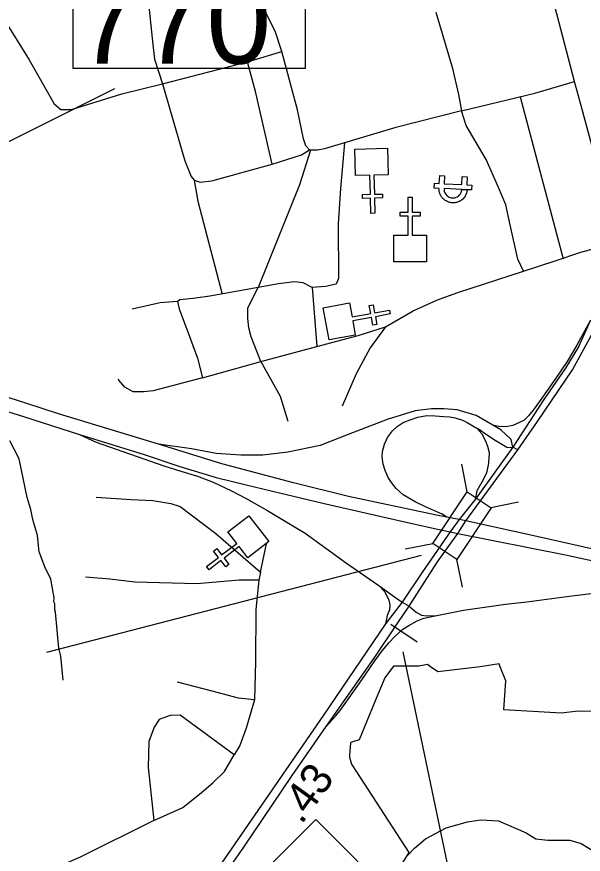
# Model space of a CAD drawing. Extents: x 1248089 to 1457196, y 820910 to 988753.
# Drawn here: x 1360070 to 1362337, y 874320 to 877672 of the extents above; entities that cross this region are included whole.
import ezdxf

# ---------------------------------------------------------------- set-up
doc = ezdxf.new("R2010")
doc.units = 0
for name, color, linetype in [('Exist Boundary Political City Limit New Hole', 7, 'Continuous'), ('Exist Cultural Church CELL', 7, 'Continuous'), ('Exist Hydrographic Misc Water Feature', 7, 'Continuous'), ('Exist Road Non-System Type 51', 7, 'Continuous'), ('Exist Road Primary NC Attributed', 7, 'Continuous'), ('Exist Road Primary NC Divided Attributed', 7, 'Continuous'), ('Exist Road Primary NC Shield CELL', 7, 'Continuous'), ('Exist Road Primary NC Structure Ovrhead Sign CELL', 7, 'Continuous'), ('Exist Road Primary NC Structure Ovrhead Sign Number Label', 7, 'Continuous'), ('Exist Road Primary NC Structure Standard Bridge CELL', 7, 'Continuous'), ('Exist Road Primary NC Structure Standard Bridge Number Label', 7, 'Continuous'), ('Exist Road Primary US Divided Attributed', 7, 'Continuous'), ('Exist Road Primary US Ramp 1 Lane  Attributed', 7, 'Continuous'), ('Exist Utilities Electrical Power Substation CELL', 7, 'Continuous'), ('Prop CMT Slope Fill', 7, 'Continuous'), ('Prop Guardrail', 7, 'Continuous')]:
    doc.layers.add(name, color=color, linetype=linetype)

msp = doc.modelspace()

# ---------------------------------------------------------------- linework, layer by layer
at = {"layer": 'Exist Boundary Political City Limit New Hole'}
for p, q in [((1361502.2, 874927.1), (1361440.8, 874777.2)), ((1362249.5, 874883.7), (1362019, 874897.1)), ((1361401, 874708.7), (1361409.4, 874679.7)), ((1361409.4, 874679.7), (1361638.5, 874326.3))]:
    msp.add_line(p, q, dxfattribs=at)
for points in [[(1361578, 875072.5), (1361542.8, 875025.2), (1361502.2, 874927.1)], [(1361726, 875070), (1361713.3, 875078.7), (1361678.4, 875072), (1361578, 875072.5)], [(1361924.8, 875070.2), (1361754.5, 875049.9), (1361726, 875070)], [(1362019, 874897.1), (1362027.9, 875013.7), (1362005, 875070.2), (1362000.5, 875081.8), (1361924.8, 875070.2)], [(1362537.3, 874889.4), (1362532, 874889.5), (1362315, 874891.7), (1362249.5, 874883.7)], [(1361440.8, 874777.2), (1361415.2, 874770), (1361406.3, 874767.5), (1361406.1, 874765.7), (1361401.5, 874716.1), (1361401, 874708.7)], [(1361638.5, 874326.3), (1361573.2, 874221.8), (1361571.3, 874220.9)]]:
    msp.add_lwpolyline(points, dxfattribs=at)
at = {"layer": 'Exist Cultural Church CELL'}
for points in [[(1361556.1, 877039.4), (1361499.2, 877037.8), (1361501.2, 876961.6), (1361533.2, 876962.5), (1361533.6, 876946.5), (1361501.7, 876945.7), (1361503.3, 876885.6), (1361487.3, 876885.1), (1361485.6, 876945.2), (1361453.6, 876944.4), (1361453.2, 876960.3), (1361485.2, 876961.2), (1361483.1, 877037.3), (1361425.5, 877035.9), (1361422.6, 877142.3), (1361553.2, 877145.8)], [(1361579.3, 876797.9), (1361636.2, 876798), (1361636.2, 876874.1), (1361604.2, 876874.1), (1361604.2, 876890.1), (1361636.2, 876890.1), (1361636.2, 876950.2), (1361652.2, 876950.2), (1361652.2, 876890.1), (1361684.2, 876890.1), (1361684.2, 876874.1), (1361652.2, 876874.1), (1361652.2, 876798), (1361709.9, 876797.9), (1361709.9, 876691.4), (1361579.3, 876691.4)], [(1361401.1, 876526.4), (1361411.6, 876470.4), (1361486.4, 876484.2), (1361480.6, 876515.7), (1361496.4, 876518.6), (1361502.2, 876487.1), (1361561.3, 876498), (1361564.2, 876482.3), (1361505.1, 876471.4), (1361510.9, 876439.9), (1361495.2, 876437), (1361489.4, 876468.5), (1361414.5, 876454.7), (1361424.8, 876397.9), (1361320.1, 876378.6), (1361296.4, 876507.1)], [(1360994.7, 875506.3), (1360959.9, 875551.3), (1360899.6, 875504.8), (1360919.1, 875479.5), (1360906.5, 875469.7), (1360886.9, 875495), (1360839.3, 875458.3), (1360829.5, 875471), (1360877.1, 875507.7), (1360857.6, 875533.1), (1360870.2, 875542.8), (1360889.8, 875517.5), (1360950.1, 875564), (1360914.9, 875609.7), (1360999.2, 875674.7), (1361079, 875571.3)]]:
    msp.add_lwpolyline(points, close=True, dxfattribs=at)
at = {"layer": 'Exist Hydrographic Misc Water Feature'}
msp.add_lwpolyline([(1360255.6, 875016.6), (1360245.6, 875112.7), (1360238.4, 875144.9), (1360225.5, 875289.2), (1360221.7, 875297.3), (1360222.3, 875321.3), (1360218.5, 875329.4), (1360218.9, 875345.4), (1360205.6, 875421.3), (1360181.6, 875470.2), (1360158.9, 875530.7), (1360152.3, 875594.9), (1360133.8, 875659.3), (1360126.7, 875699.5), (1360111.7, 875747.8), (1360079.1, 875902.6), (1360041.5, 875974.5)], dxfattribs=at)
at = {"layer": 'Exist Road Non-System Type 51'}
msp.add_line((1362084.7, 877351.8), (1362256.7, 876702.4), dxfattribs=at)
for points in [[(1360480.7, 878109.6), (1360526.9, 878026.5), (1360554.7, 877957.7), (1360567.7, 877914.9), (1360593.8, 877753.1), (1360614.2, 877561.5), (1360621.6, 877502), (1360653.2, 877403.5)], [(1361130.3, 877532.3), (1361104.3, 877614.2), (1361050.4, 877720.2), (1360972.4, 877874.5), (1360905.8, 877988.9)], [(1359913.2, 877832.2), (1360119.6, 877499.5), (1360218.9, 877322.9), (1360246.4, 877300.8), (1360288.7, 877300.8), (1360490.9, 877363.3), (1360653.2, 877403.5)], [(1361746.9, 877689.9), (1361812, 877470.7), (1361838, 877360.9), (1361849.2, 877295.8)], [(1360993.4, 877490.9), (1361130.3, 877532.3)], [(1361241.9, 877139.9), (1361227, 877154.8), (1361217.7, 877182.7), (1361193.5, 877299.8), (1361130.3, 877532.3)], [(1360653.2, 877403.5), (1360993.4, 877490.9)], [(1361091.9, 877082.4), (1361026.9, 877367), (1360993.4, 877490.9)], [(1360653.2, 877403.5), (1360742.5, 877095.5), (1360768.5, 877032.2), (1360779.7, 877017.3), (1360803.8, 877009.9), (1360850.3, 877015.5), (1361091.9, 877082.4)], [(1361849.2, 877295.8), (1362142.8, 877366.5), (1362302.2, 877412.2)], [(1361849.2, 877295.8), (1361587.5, 877229.2), (1361381.2, 877167.8), (1361301.3, 877143.6), (1361273.5, 877138), (1361245.6, 877138), (1361241.9, 877139.9)], [(1362097.7, 876653.9), (1362075.3, 876701), (1362045.1, 876838.7), (1362027.2, 876919.3), (1361998.1, 876988.8), (1361948.1, 877100.2), (1361868.3, 877236.7), (1361849.2, 877295.8)], [(1361381.2, 877167.8), (1361365.1, 876984.6), (1361355.8, 876843.2), (1361357.7, 876623.8), (1361348.4, 876601.5), (1361305.6, 876592.2), (1361251.7, 876588.4)], [(1361245.6, 877138), (1361201.6, 876998.7), (1361036.1, 876588.4)], [(1361091.9, 877082.4), (1361209, 877119.6), (1361241.9, 877139.9)], [(1360779.7, 877017.3), (1360794.6, 876933.2), (1360892.4, 876561.6)], [(1362097.7, 876653.9), (1362225, 876694.8), (1362327.2, 876730.1), (1362381.9, 876744.4), (1362445.7, 876749.4)], [(1361545.4, 876431), (1361656.9, 876494.3), (1361753.5, 876538.9), (1361835.3, 876568.7), (1362097.7, 876653.9)], [(1361251.7, 876588.4), (1361216.4, 876607), (1361181.1, 876610.8), (1361117.9, 876603.3), (1361036.1, 876588.4)], [(1361036.1, 876588.4), (1360842.9, 876553.1), (1360776, 876543.8), (1360722.1, 876538.2), (1360712.8, 876532.6), (1360720.2, 876502.9), (1360764.8, 876382), (1360792.7, 876305.7), (1360813.1, 876226.4)], [(1361047.3, 876291.5), (1361008.3, 876390.1), (1360999, 876427.3), (1360995.3, 876464.5), (1360995.3, 876507.3), (1361036.1, 876588.4)], [(1361251.7, 876588.4), (1361270.3, 876352.2)], [(1360712.8, 876532.6), (1360644.4, 876526.8), (1360532.3, 876501.1)], [(1361270.3, 876352.2), (1361435.7, 876395.7), (1361545.4, 876431)], [(1361545.4, 876431), (1361484.1, 876347.3), (1361428.3, 876243.2), (1361372.5, 876113)], [(1361047.3, 876291.5), (1361270.3, 876352.2)], [(1360813.1, 876226.4), (1361047.3, 876291.5)], [(1361047.3, 876291.5), (1361123.5, 876153.9), (1361154.3, 876053)], [(1360813.1, 876226.4), (1360616.1, 876174.4), (1360578.9, 876170.7), (1360536.2, 876170.7), (1360502.7, 876189.2), (1360478.6, 876217.1), (1360477.3, 876221.4)], [(1360387.1, 875749.1), (1360528.3, 875739.3), (1360614.2, 875735.6), (1360686.6, 875723.3), (1360723.5, 875711), (1360865.9, 875602.9), (1361045.1, 875448.1)], [(1361045.1, 875448.1), (1361069.7, 875562.3)], [(1361045.1, 875448.1), (1361039, 875416.1)], [(1361039, 875416.1), (1360960, 875417), (1360790, 875402.4), (1360541.8, 875408.8), (1360442.3, 875421), (1360345.3, 875428.4)], [(1361039, 875416.1), (1361026.7, 875299.4), (1361025.4, 875091.1), (1361021.8, 874937.5)], [(1361021.8, 874937.5), (1360957.9, 874944.9), (1360852.3, 874971.9), (1360713.6, 875008.8)], [(1361021.8, 874937.5), (1360988.6, 874824.9), (1360962.8, 874754.9), (1360939.5, 874718)], [(1360939.5, 874718), (1360723.4, 874876.5), (1360684.1, 874875.3), (1360639.9, 874859.3), (1360620.3, 874828.6), (1360598.2, 874770.9), (1360595.8, 874666.4), (1360617.9, 874454.3)], [(1360617.9, 874454.3), (1360734.5, 874507.1), (1360809.4, 874566.1), (1360854.8, 874605.4), (1360901.5, 874650.9), (1360939.5, 874718)], [(1360617.9, 874454.3), (1360320.9, 874307.1), (1360135.8, 874226.4), (1360058.5, 874172.3), (1360010.6, 874139.1), (1359957.8, 874083.8), (1359910.8, 874029.2)], [(1361632.6, 874313.6), (1361661.6, 874344.2), (1361705.4, 874381.8), (1361788.9, 874425.7), (1361874.4, 874448.7), (1361926.6, 874457), (1361997.6, 874452.8), (1362108.2, 874404.8), (1362147.8, 874381.8), (1362195.8, 874375.6), (1362283.5, 874375.6), (1362329.4, 874363), (1362421.2, 874306.6)]]:
    msp.add_lwpolyline(points, dxfattribs=at)
at = {"layer": 'Exist Road Primary NC Attributed'}
msp.add_lwpolyline([(1362432.4, 876891.2), (1362419.2, 876961.8), (1362392.7, 877078.8), (1362330.9, 877306.2), (1362302.2, 877412.2), (1362231.7, 877683.7), (1362194.1, 877822.8), (1362092.8, 878207.5), (1362024.4, 878461.4), (1361969.3, 878691), (1361923.1, 878829), (1361887.6, 878948.2)], dxfattribs=at)
at = {"layer": 'Exist Road Primary NC Divided Attributed'}
for points in [[(1362075.7, 875938), (1362154.3, 876052.3), (1362293.8, 876259.3), (1362370.9, 876400.2), (1362410.4, 876508.8), (1362441.8, 876646.8), (1362451.2, 876708.4), (1362457.6, 876791.8), (1362448.1, 876857.2), (1362432.4, 876891.2)], [(1362366.3, 876458), (1362317.7, 876350.8), (1362265.6, 876265.3), (1362177, 876136.2), (1362055, 875949.5)], [(1362055, 875949.5), (1361903.9, 875740.2)], [(1361866.5, 875653.9), (1362075.7, 875938)], [(1361903.9, 875740.2), (1361841.1, 875659)], [(1361841.1, 875659), (1361804.7, 875609.8)], [(1361835, 875603.6), (1361866.5, 875653.9)], [(1361804.7, 875609.8), (1361693.2, 875449.7), (1361612.8, 875328.9)], [(1361640.4, 875312.5), (1361753.6, 875490), (1361835, 875603.6)], [(1361307.6, 874830.5), (1361503.3, 875108.4), (1361595.6, 875245.9), (1361640.4, 875312.5)], [(1361612.8, 875328.9), (1361545.9, 875241.5)], [(1361545.9, 875241.5), (1361297.2, 874876.5), (1361022.5, 874477.5), (1360673.4, 873970.4), (1360551.7, 873800.3), (1360521.9, 873757.8)], [(1360557.9, 873742.7), (1360695.3, 873942.5), (1360978.6, 874347.9), (1361172.2, 874634.2), (1361307.6, 874830.5)]]:
    msp.add_lwpolyline(points, dxfattribs=at)
at = {"layer": 'Exist Road Primary NC Shield CELL'}
msp.add_lwpolyline([(1360933.4, 874125.4), (1361266.4, 874458.4), (1361599.4, 874125.4), (1361266.4, 873792.4)], close=True, dxfattribs=at)
at = {"layer": 'Exist Road Primary NC Structure Ovrhead Sign CELL'}
msp.add_line((1361567.4, 875241), (1361671.8, 875169.6), dxfattribs=at)
at = {"layer": 'Exist Road Primary NC Structure Ovrhead Sign Number Label'}
msp.add_lwpolyline([(1361615, 875129.2), (1361828.1, 874109), (1361660.6, 872327.4)], dxfattribs=at)
at = {"layer": 'Exist Road Primary NC Structure Standard Bridge CELL'}
for p, q in [((1361872.8, 875770.1), (1361850.6, 875881.1)), ((1361967, 875707.4), (1362077.9, 875729.6)), ((1361623.9, 875541.9), (1361734.9, 875564.1)), ((1361853.5, 875388.9), (1361831.3, 875499.9))]:
    msp.add_line(p, q, dxfattribs=at)
msp.add_lwpolyline([(1361734.9, 875564.1), (1361872.3, 875770.4), (1361968.7, 875706.2), (1361831.3, 875499.9)], close=True, dxfattribs=at)
at = {"layer": 'Exist Road Primary NC Structure Standard Bridge Number Label'}
msp.add_line((1361688.7, 875515), (1360188.9, 875127.4), dxfattribs=at)
at = {"layer": 'Exist Road Primary US Divided Attributed'}
for points in [[(1359160.5, 876382.8), (1359296.9, 876327), (1359454.3, 876274.5), (1359783.5, 876171.5), (1359963.5, 876113.6), (1360096.8, 876071.3), (1360321.1, 876000.2)], [(1360636.8, 875961.6), (1360236.7, 876082.9), (1360109.7, 876124), (1359870.9, 876200.5), (1359362.1, 876372.9)], [(1360321.1, 876000.2), (1360579.1, 875920.2), (1360722.6, 875871.8), (1360867.7, 875828.1), (1360987.8, 875798.5), (1361122, 875765.7), (1361295.2, 875725.1), (1361657.1, 875642.4), (1361760.1, 875619), (1361804.7, 875609.8)], [(1361790.8, 875669), (1361749.3, 875677.3), (1361398.1, 875751.6), (1361177.3, 875805.8), (1360890.8, 875882.2), (1360636.8, 875961.6)], [(1361841.1, 875659), (1361790.8, 875669)], [(1361866.5, 875653.9), (1361841.1, 875659)], [(1365048.9, 874968.7), (1364853.1, 875008.9), (1364152.5, 875144.4), (1363727.5, 875250.6), (1363236.4, 875345.3), (1362683.4, 875471.4), (1362162.7, 875588.4), (1361866.5, 875653.9)], [(1361804.7, 875609.8), (1361835, 875603.6)], [(1361835, 875603.6), (1362265.6, 875517.5), (1362719.3, 875419.2), (1363010.8, 875350.3), (1363409.5, 875260.2)]]:
    msp.add_lwpolyline(points, dxfattribs=at)
at = {"layer": 'Exist Road Primary US Ramp 1 Lane  Attributed'}
for p, q in [((1362075.7, 875938), (1362055, 875949.5)), ((1361612.8, 875328.9), (1361640.4, 875312.5))]:
    msp.add_line(p, q, dxfattribs=at)
for points in [[(1362366.3, 876458), (1362312, 876357.5), (1362273.2, 876291.4), (1362227.8, 876224.9), (1362164.6, 876135.7), (1362136.6, 876097.7), (1362118, 876074.6), (1362100.6, 876057.6), (1362084.5, 876048.5), (1362054.8, 876035.7), (1362027.6, 876030.4), (1361999.9, 876031.2), (1361975.4, 876036.5)], [(1361975.4, 876036.5), (1361908.3, 876075.5), (1361832.5, 876098.5), (1361779.7, 876103.1), (1361729.2, 876103.1), (1361664.9, 876093.9), (1361552.4, 876059.4), (1361396.2, 875999.7), (1361283.7, 875956), (1361155.1, 875928.5), (1361054.1, 875917), (1360966.8, 875917), (1360868.1, 875923.9), (1360769.4, 875942.3), (1360636.8, 875961.6)], [(1361790.8, 875669), (1361773, 875680.3), (1361705.1, 875710.3), (1361664, 875730), (1361616.7, 875758.2), (1361588.5, 875783), (1361569.4, 875807.8), (1361556.4, 875827.5), (1361544, 875855.7), (1361536.1, 875881.1), (1361532.8, 875909.8), (1361533.3, 875931.2), (1361542.3, 875961.1), (1361553, 875987.6), (1361573.3, 876014), (1361591.9, 876032.1), (1361616.1, 876048.4), (1361644.8, 876058), (1361674.7, 876068.7), (1361710.7, 876075.5), (1361745, 876074.9), (1361778.8, 876072.1), (1361803, 876071), (1361823.9, 876065.9), (1361854.3, 876057.4), (1361872.9, 876048.4), (1361911.8, 876025.4)], [(1361911.8, 876025.4), (1361931.2, 876002.3), (1361943.9, 875976.8), (1361953.7, 875953.7), (1361960.3, 875928.2), (1361959.1, 875902.7), (1361956.1, 875877.2), (1361949.4, 875846.8), (1361936.7, 875818.3), (1361911.2, 875774.6), (1361903.9, 875740.2)], [(1361911.8, 876025.4), (1361920.9, 876021.1), (1361945.8, 876002.3), (1361985.2, 875977.4), (1362031.3, 875949.5), (1362042.2, 875947.6), (1362055, 875949.5)], [(1362055, 875949.5), (1362048.3, 875979.2), (1362007.1, 876018.1), (1361975.4, 876036.5)], [(1360321.1, 876000.2), (1360387.7, 875969.1), (1360658.7, 875874.6), (1360726.5, 875853.5), (1360793.1, 875832.4), (1360856.4, 875809), (1360929.7, 875774.6), (1360987.5, 875743.5), (1361070.8, 875696.8), (1361224.1, 875604.5), (1361389.6, 875484.5), (1361519.5, 875395.6)], [(1361519.5, 875395.6), (1361571.7, 875356.6), (1361612.8, 875328.9)], [(1361519.5, 875395.6), (1361542.8, 875370), (1361558.4, 875336.6), (1361562.8, 875317.7), (1361561.7, 875297.7), (1361552.8, 875275.5), (1361545.9, 875241.5)], [(1361751.3, 875275.7), (1361858.3, 875296.4), (1362025.8, 875320.1), (1362110.7, 875330.1), (1362291.2, 875354.6), (1362456.3, 875374.5), (1362515.2, 875378.3), (1362571.8, 875382.9), (1362629.2, 875382.1), (1362688, 875381.3), (1362749.2, 875379), (1362801.2, 875373.7), (1362862.4, 875363), (1362912.1, 875353), (1363028.3, 875330.1), (1363409.5, 875260.2)], [(1361640.4, 875312.5), (1361668.7, 875288.7), (1361690.1, 875276.5), (1361713, 875274.2), (1361751.3, 875275.7)], [(1361307.6, 874830.5), (1361345.7, 874872.6), (1361368.2, 874900), (1361447.7, 875013.2), (1361502.7, 875093.6), (1361532.6, 875134.2), (1361560.1, 875167.1), (1361582.3, 875190), (1361615.2, 875219.9), (1361639.6, 875235.2), (1361672.5, 875254.3), (1361699.3, 875265), (1361751.3, 875275.7)]]:
    msp.add_lwpolyline(points, dxfattribs=at)
at = {"layer": 'Exist Utilities Electrical Power Substation CELL'}
msp.add_lwpolyline([(1361741.5, 877005.4), (1361761, 877004.4), (1361762.5, 877036.6), (1361782.3, 877035.6), (1361780.8, 877003.5), (1361851.5, 877000), (1361853.1, 877032.2), (1361872.9, 877031.2), (1361871.3, 876999.1), (1361890.8, 876998.1), (1361889.9, 876978.7), (1361870.4, 876979.7), (1361850.6, 876980.6), (1361779.8, 876984.1), (1361780.2, 876977.9), (1361781.1, 876972.5), (1361783.3, 876966.8), (1361786.7, 876961.2), (1361791.1, 876956.1), (1361793.6, 876954), (1361796.6, 876952.2), (1361800.3, 876950), (1361804.4, 876948.4), (1361809.1, 876947.3), (1361812.8, 876946.8), (1361816.9, 876946.8), (1361821.7, 876947.2), (1361826, 876948.3), (1361829.1, 876949.3), (1361832.5, 876950.9), (1361836, 876953.2), (1361839.3, 876955.8), (1361842.1, 876958.6), (1361844.3, 876961.4), (1361845.8, 876963.7), (1361847.3, 876966.4), (1361848.8, 876969.9), (1361849.4, 876972.1), (1361850.4, 876975.8), (1361850.8, 876978.6), (1361851, 876980.6), (1361872.6, 876979.6), (1361872.1, 876976.2), (1361871.6, 876973.5), (1361871, 876970.2), (1361870, 876966.9), (1361868.8, 876963.2), (1361867.6, 876960.1), (1361866.1, 876957), (1361864.1, 876953.6), (1361861.7, 876950.1), (1361859, 876946.7), (1361856.2, 876943.7), (1361853.4, 876941.1), (1361849.7, 876938.1), (1361845.8, 876935.4), (1361841.4, 876933.1), (1361836.9, 876931), (1361833.5, 876929.8), (1361830.4, 876928.9), (1361827.2, 876928.2), (1361823.3, 876927.6), (1361819.6, 876927.3), (1361816.1, 876927.1), (1361811.7, 876927.3), (1361808.8, 876927.6), (1361805.3, 876928.2), (1361801.8, 876929.1), (1361797, 876930.5), (1361792.1, 876932.6), (1361787.8, 876934.8), (1361784.3, 876937), (1361780.2, 876940), (1361777.2, 876942.8), (1361775.4, 876944.5), (1361773.1, 876947.1), (1361771.3, 876949.4), (1361768.7, 876952.8), (1361766.2, 876957.2), (1361764.4, 876961), (1361763.1, 876964.5), (1361762.1, 876967.6), (1361760.7, 876972.9), (1361760.1, 876977.3), (1361759.8, 876981.1), (1361759.7, 876985), (1361740.5, 876986)], close=True, dxfattribs=at)
at = {"layer": 'Prop Guardrail'}
msp.add_lwpolyline([(1360295.3, 877848.8), (1361224.2, 877848.8), (1361224.2, 877464.7), (1360295.3, 877464.7)], close=True, dxfattribs=at)
msp.add_lwpolyline([(1358515.4, 877224.4), (1359500, 876903.8), (1360461.7, 877384.6)], dxfattribs=at)

# ---------------------------------------------------------------- texts
at = {"layer": 'Prop CMT Slope Fill'}
msp.add_text('.43', height=125, rotation=54.3214, dxfattribs=at).set_placement((1361209.6, 874435.3))
at = {"layer": 'Prop Guardrail'}
msp.add_text('770', height=350, dxfattribs=at).set_placement((1360307.8, 877484.5))

doc.saveas('drawing.dxf')
